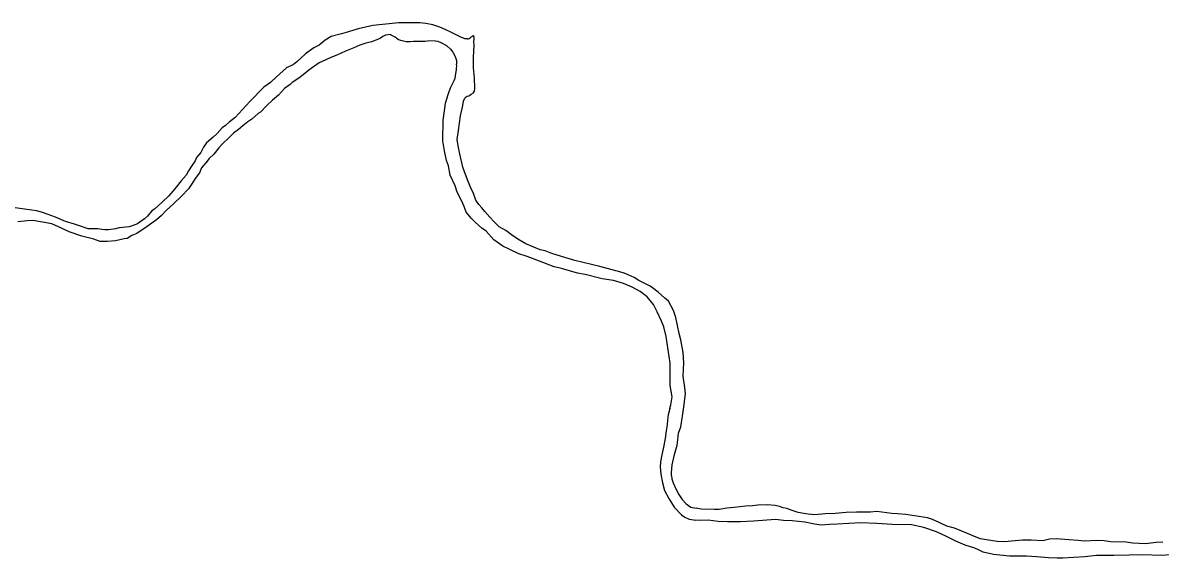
# Model space of a CAD drawing. Extents: x 1374139 to 1377472, y 1168351 to 1170484.
# Drawn here: x 1374609.63 to 1374645.03, y 1169680.41 to 1169697.07 of the extents above; entities that cross this region are included whole.
import ezdxf

# ---------------------------------------------------------------- set-up
doc = ezdxf.new("R2010")
doc.units = 0
doc.layers.add('Default', color=7, linetype='Continuous')

msp = doc.modelspace()

# ---------------------------------------------------------------- linework, layer by layer
at = {"layer": 'Default'}
for points in [[(1374623.472, 1169696.568), (1374623.386, 1169696.577), (1374623.326, 1169696.598), (1374623.286, 1169696.618), (1374623.157, 1169696.678), (1374622.957, 1169696.779), (1374622.778, 1169696.859), (1374622.608, 1169696.94), (1374622.389, 1169697.01), (1374622.179, 1169697.051), (1374621.989, 1169697.071), (1374621.65, 1169697.072), (1374621.34, 1169697.072), (1374620.831, 1169697.023), (1374620.531, 1169696.984), (1374620.071, 1169696.885), (1374619.772, 1169696.785), (1374619.552, 1169696.725), (1374619.232, 1169696.646), (1374619.042, 1169696.526), (1374618.852, 1169696.376), (1374618.692, 1169696.296), (1374618.432, 1169696.107), (1374618.282, 1169695.967), (1374618.162, 1169695.857), (1374618.062, 1169695.777), (1374617.842, 1169695.667), (1374617.532, 1169695.387), (1374617.342, 1169695.217), (1374617.132, 1169695.067), (1374616.701, 1169694.618), (1374616.241, 1169694.128), (1374616.051, 1169693.978), (1374615.941, 1169693.878), (1374615.841, 1169693.798), (1374615.681, 1169693.628), (1374615.56, 1169693.508), (1374615.35, 1169693.338), (1374615.26, 1169693.198), (1374615.17, 1169693.038), (1374615.04, 1169692.878), (1374615, 1169692.778), (1374614.909, 1169692.638), (1374614.789, 1169692.468), (1374614.719, 1169692.328)], [(1374622.463, 1169696.509), (1374622.228, 1169696.5), (1374622.158, 1169696.49), (1374622.018, 1169696.49), (1374621.868, 1169696.49), (1374621.788, 1169696.49), (1374621.688, 1169696.481), (1374621.559, 1169696.481), (1374621.439, 1169696.511), (1374621.329, 1169696.541), (1374621.279, 1169696.572), (1374621.249, 1169696.602), (1374621.219, 1169696.622), (1374621.1, 1169696.682), (1374621.09, 1169696.702), (1374621, 1169696.692), (1374620.92, 1169696.683), (1374620.84, 1169696.643), (1374620.77, 1169696.593), (1374620.7, 1169696.563), (1374620.49, 1169696.483), (1374620.4, 1169696.453), (1374620.28, 1169696.423), (1374620.12, 1169696.374), (1374619.94, 1169696.294), (1374619.671, 1169696.184), (1374619.401, 1169696.065), (1374619.221, 1169695.995), (1374619.061, 1169695.915), (1374618.861, 1169695.825), (1374618.531, 1169695.595), (1374618.361, 1169695.456)], [(1374628.084, 1169689.355), (1374627.595, 1169689.487), (1374626.817, 1169689.669), (1374626.398, 1169689.8), (1374626.098, 1169689.89), (1374625.889, 1169689.971), (1374625.729, 1169690.001), (1374625.539, 1169690.092), (1374625.29, 1169690.193), (1374625.041, 1169690.343), (1374624.841, 1169690.474), (1374624.662, 1169690.604), (1374624.462, 1169690.725), (1374624.303, 1169690.876), (1374624.163, 1169691.026), (1374624.014, 1169691.197), (1374623.914, 1169691.317), (1374623.825, 1169691.418), (1374623.735, 1169691.548), (1374623.656, 1169691.759), (1374623.576, 1169691.939), (1374623.497, 1169692.129), (1374623.407, 1169692.35), (1374623.328, 1169692.581), (1374623.229, 1169692.992), (1374623.179, 1169693.242), (1374623.15, 1169693.442), (1374623.19, 1169693.723), (1374623.251, 1169694.174), (1374623.332, 1169694.494), (1374623.352, 1169694.634), (1374623.392, 1169694.724), (1374623.432, 1169694.764), (1374623.462, 1169694.784), (1374623.472, 1169694.784), (1374623.512, 1169694.794), (1374623.542, 1169694.814), (1374623.582, 1169694.854), (1374623.662, 1169694.894), (1374623.692, 1169694.944), (1374623.702, 1169695.024), (1374623.693, 1169695.355), (1374623.664, 1169695.665), (1374623.655, 1169695.996), (1374623.675, 1169696.376), (1374623.666, 1169696.497), (1374623.676, 1169696.547), (1374623.676, 1169696.567), (1374623.676, 1169696.597), (1374623.669, 1169696.641)], [(1374623.472, 1169696.568), (1374623.494, 1169696.568), (1374623.527, 1169696.582), (1374623.557, 1169696.606), (1374623.586, 1169696.631), (1374623.627, 1169696.652), (1374623.652, 1169696.677), (1374623.669, 1169696.641)], [(1374622.463, 1169696.509), (1374622.547, 1169696.495), (1374622.664, 1169696.452), (1374622.818, 1169696.365), (1374622.943, 1169696.253), (1374623.014, 1169696.161), (1374623.092, 1169696.02), (1374623.128, 1169695.901), (1374623.131, 1169695.785)], [(1374629.776, 1169686.477), (1374629.658, 1169687.309), (1374629.578, 1169687.609), (1374629.509, 1169687.79), (1374629.37, 1169688.081), (1374629.26, 1169688.301), (1374629.061, 1169688.542), (1374628.842, 1169688.713), (1374628.592, 1169688.844), (1374628.323, 1169688.954), (1374628.014, 1169689.055), (1374627.664, 1169689.106), (1374627.135, 1169689.237), (1374626.896, 1169689.278), (1374626.397, 1169689.429), (1374626.167, 1169689.48), (1374625.708, 1169689.651), (1374625.329, 1169689.802), (1374625.07, 1169689.882), (1374624.79, 1169690.013), (1374624.571, 1169690.124), (1374624.292, 1169690.315), (1374624.052, 1169690.586), (1374623.923, 1169690.676), (1374623.714, 1169690.867), (1374623.594, 1169690.977), (1374623.435, 1169691.178), (1374623.365, 1169691.358), (1374623.325, 1169691.449), (1374623.266, 1169691.579), (1374623.146, 1169691.8), (1374623.087, 1169692), (1374622.938, 1169692.331), (1374622.878, 1169692.622), (1374622.819, 1169692.782), (1374622.76, 1169693.083), (1374622.7, 1169693.403), (1374622.712, 1169694.044), (1374622.752, 1169694.335), (1374622.793, 1169694.575), (1374622.833, 1169694.705), (1374622.873, 1169694.835), (1374622.903, 1169694.936), (1374622.954, 1169695.066), (1374623.004, 1169695.176), (1374623.054, 1169695.276), (1374623.084, 1169695.346), (1374623.114, 1169695.496), (1374623.134, 1169695.606), (1374623.135, 1169695.646), (1374623.145, 1169695.736), (1374623.135, 1169695.777), (1374623.131, 1169695.785)], [(1374618.361, 1169695.456), (1374618.221, 1169695.346), (1374618.021, 1169695.216), (1374617.951, 1169695.156), (1374617.781, 1169695.026), (1374617.59, 1169694.816), (1374617.4, 1169694.666), (1374617.23, 1169694.496), (1374617.03, 1169694.286), (1374616.96, 1169694.246), (1374616.76, 1169694.076), (1374616.64, 1169693.987), (1374616.48, 1169693.867), (1374616.35, 1169693.747), (1374616.19, 1169693.637), (1374616.06, 1169693.497), (1374615.835, 1169693.297)], [(1374615.835, 1169693.297), (1374615.734, 1169693.176), (1374615.574, 1169692.986), (1374615.43, 1169692.847), (1374615.325, 1169692.716)], [(1374615.325, 1169692.716), (1374615.319, 1169692.707), (1374615.199, 1169692.557), (1374615.129, 1169692.397), (1374614.998, 1169692.227), (1374614.918, 1169692.087), (1374614.788, 1169691.907), (1374614.568, 1169691.677), (1374614.318, 1169691.437), (1374614.108, 1169691.237), (1374613.947, 1169691.077), (1374613.797, 1169690.937), (1374613.507, 1169690.737), (1374613.187, 1169690.518), (1374613.027, 1169690.448), (1374612.877, 1169690.358), (1374612.787, 1169690.348), (1374612.518, 1169690.288), (1374612.258, 1169690.269), (1374612.038, 1169690.269), (1374611.839, 1169690.34), (1374611.469, 1169690.431), (1374611.08, 1169690.562), (1374610.841, 1169690.683), (1374610.542, 1169690.813), (1374610.242, 1169690.864), (1374609.943, 1169690.915), (1374609.773, 1169690.905), (1374609.483, 1169690.876)], [(1374614.719, 1169692.328), (1374614.559, 1169692.158), (1374614.409, 1169691.958), (1374614.299, 1169691.828), (1374614.178, 1169691.688), (1374613.968, 1169691.488), (1374613.728, 1169691.268), (1374613.648, 1169691.218), (1374613.518, 1169691.058), (1374613.418, 1169690.968), (1374613.198, 1169690.818), (1374613.038, 1169690.758), (1374612.948, 1169690.718), (1374612.628, 1169690.689), (1374612.519, 1169690.659), (1374612.299, 1169690.63), (1374612.189, 1169690.63), (1374612.089, 1169690.64), (1374611.969, 1169690.66), (1374611.829, 1169690.661), (1374611.67, 1169690.661), (1374611.43, 1169690.741), (1374611.241, 1169690.802), (1374610.961, 1169690.883), (1374610.652, 1169691.024), (1374610.422, 1169691.104), (1374610.243, 1169691.165), (1374610.073, 1169691.215), (1374609.754, 1169691.266), (1374609.394, 1169691.317)], [(1374630.162, 1169684.833), (1374630.202, 1169685.124), (1374630.253, 1169685.524), (1374630.233, 1169685.725), (1374630.184, 1169686.076), (1374630.205, 1169686.486), (1374630.186, 1169686.807), (1374630.107, 1169687.208), (1374630.057, 1169687.398), (1374629.959, 1169687.899), (1374629.879, 1169688.12), (1374629.73, 1169688.41), (1374629.61, 1169688.501), (1374629.411, 1169688.692), (1374629.232, 1169688.822), (1374629.152, 1169688.872), (1374629.052, 1169688.923), (1374628.803, 1169689.053), (1374628.663, 1169689.144), (1374628.473, 1169689.224), (1374628.344, 1169689.275), (1374628.174, 1169689.335), (1374628.084, 1169689.355)], [(1374629.77, 1169685.069), (1374629.803, 1169685.185), (1374629.843, 1169685.435), (1374629.784, 1169685.786), (1374629.776, 1169686.477)], [(1374629.77, 1169685.069), (1374629.719, 1169684.874), (1374629.697, 1169684.706), (1374629.687, 1169684.559), (1374629.659, 1169684.369), (1374629.621, 1169684.13), (1374629.573, 1169683.87), (1374629.524, 1169683.625), (1374629.475, 1169683.414), (1374629.464, 1169683.251), (1374629.491, 1169683.023), (1374629.54, 1169682.757), (1374629.605, 1169682.518), (1374629.735, 1169682.268), (1374629.909, 1169682.002), (1374630.137, 1169681.758), (1374630.235, 1169681.688), (1374630.371, 1169681.628), (1374630.581, 1169681.596)], [(1374629.818, 1169682.973), (1374629.818, 1169683.081), (1374629.839, 1169683.311), (1374629.919, 1169683.632), (1374630, 1169683.932), (1374630.02, 1169684.092), (1374630.041, 1169684.303), (1374630.111, 1169684.493), (1374630.162, 1169684.833)], [(1374629.818, 1169682.973), (1374629.832, 1169682.875), (1374629.87, 1169682.756), (1374629.962, 1169682.552), (1374630.049, 1169682.389), (1374630.149, 1169682.237), (1374630.28, 1169682.107), (1374630.426, 1169681.998), (1374630.589, 1169681.962)], [(1374645.113, 1169680.906), (1374644.903, 1169680.897), (1374644.573, 1169680.857), (1374644.174, 1169680.878), (1374643.974, 1169680.909), (1374643.485, 1169680.92), (1374643.285, 1169680.95), (1374643.076, 1169680.961), (1374642.666, 1169680.941), (1374642.476, 1169680.962), (1374642.197, 1169680.982), (1374641.797, 1169681.013), (1374641.588, 1169681.004), (1374641.378, 1169680.954), (1374641.018, 1169680.975), (1374640.749, 1169680.975), (1374640.519, 1169680.946), (1374640.399, 1169680.936), (1374640.199, 1169680.916), (1374639.96, 1169680.927), (1374639.62, 1169680.978), (1374639.441, 1169681.018), (1374639.251, 1169681.089), (1374639.032, 1169681.179), (1374638.852, 1169681.25), (1374638.632, 1169681.34), (1374638.393, 1169681.411), (1374638.154, 1169681.522), (1374637.944, 1169681.612), (1374637.784, 1169681.663), (1374637.385, 1169681.733), (1374637.115, 1169681.774), (1374636.856, 1169681.795), (1374636.676, 1169681.805), (1374636.207, 1169681.866), (1374636.017, 1169681.846), (1374635.578, 1169681.847), (1374635.258, 1169681.828), (1374634.919, 1169681.799), (1374634.599, 1169681.789), (1374634.279, 1169681.76), (1374634.07, 1169681.78), (1374634, 1169681.79), (1374633.76, 1169681.831), (1374633.581, 1169681.891), (1374633.411, 1169681.952), (1374633.301, 1169681.982), (1374633.181, 1169682.022), (1374633.052, 1169682.053), (1374632.812, 1169682.073), (1374632.512, 1169682.064), (1374632.343, 1169682.044), (1374632.123, 1169682.025), (1374631.773, 1169681.985), (1374631.544, 1169681.966), (1374631.304, 1169681.926), (1374631.154, 1169681.926), (1374630.745, 1169681.937), (1374630.589, 1169681.962)], [(1374640.336, 1169680.476), (1374639.839, 1169680.526), (1374639.52, 1169680.597), (1374639.37, 1169680.668), (1374639.26, 1169680.718), (1374638.961, 1169680.819), (1374638.672, 1169680.939), (1374638.382, 1169681.09), (1374638.063, 1169681.231), (1374637.674, 1169681.362), (1374637.295, 1169681.453), (1374636.695, 1169681.454), (1374636.216, 1169681.485), (1374635.707, 1169681.506), (1374634.978, 1169681.468), (1374634.738, 1169681.458), (1374634.478, 1169681.439), (1374634.269, 1169681.469), (1374633.969, 1169681.53), (1374633.58, 1169681.571), (1374633.31, 1169681.581), (1374633.061, 1169681.612), (1374632.791, 1169681.593), (1374632.372, 1169681.563), (1374631.972, 1169681.544), (1374631.563, 1169681.545), (1374631.273, 1169681.556), (1374630.964, 1169681.596), (1374630.704, 1169681.587), (1374630.581, 1169681.596)], [(1374642.002, 1169680.409), (1374641.823, 1169680.41), (1374641.552, 1169680.424), (1374641.177, 1169680.451), (1374640.865, 1169680.476), (1374640.602, 1169680.473), (1374640.336, 1169680.476)], [(1374649.224, 1169680.537), (1374649.016, 1169680.538), (1374648.707, 1169680.518), (1374648.297, 1169680.499), (1374647.678, 1169680.47), (1374647.239, 1169680.481), (1374646.789, 1169680.492), (1374646.15, 1169680.514), (1374645.581, 1169680.535), (1374645.092, 1169680.496), (1374644.463, 1169680.517), (1374644.063, 1169680.508), (1374643.584, 1169680.499), (1374643.045, 1169680.49), (1374642.685, 1169680.451), (1374642.002, 1169680.409)]]:
    msp.add_lwpolyline(points, dxfattribs=at)

doc.saveas('drawing.dxf')
